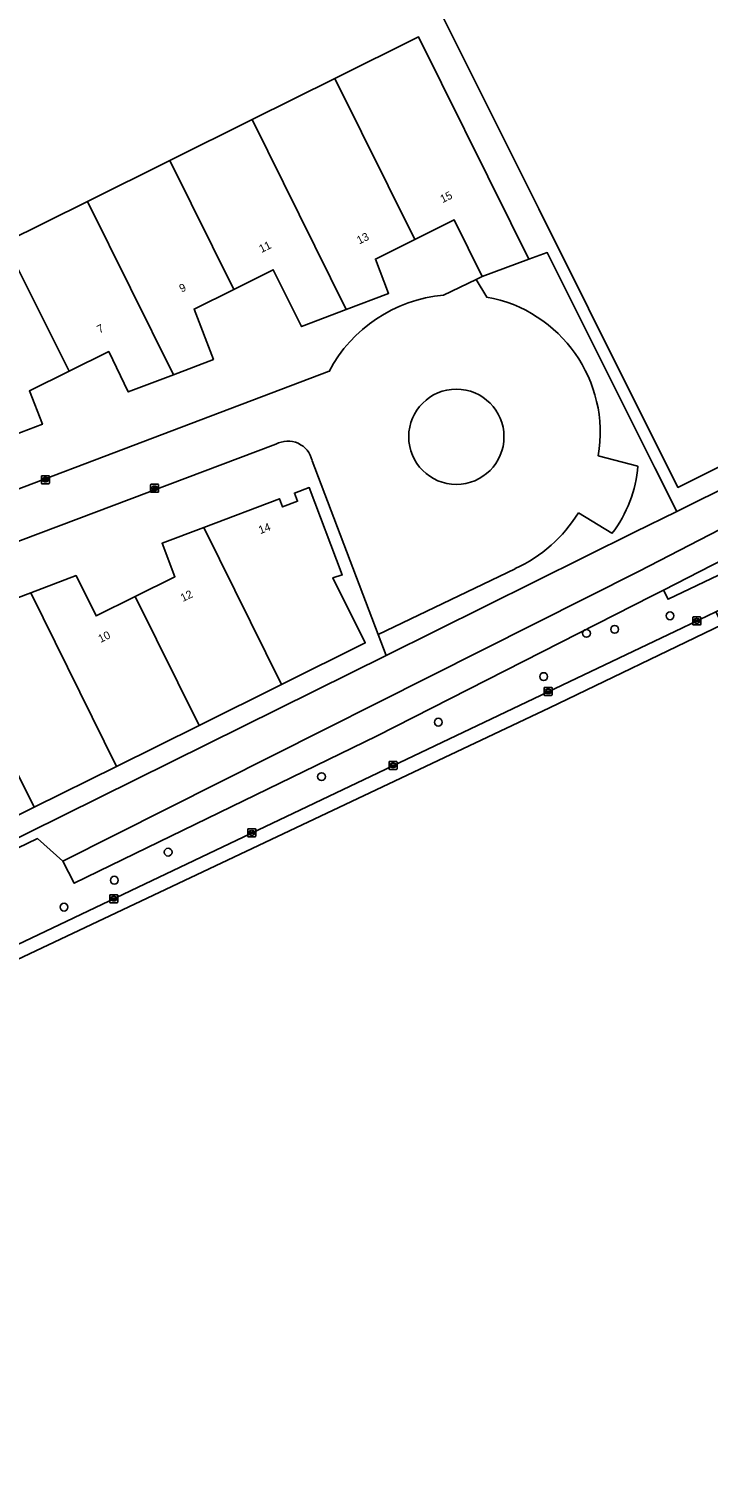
# Model space of a CAD drawing. Extents: x 157692 to 159674, y 381452 to 383291.
# Drawn here: x 158178.6 to 158263.6, y 381567.8 to 381746.9 of the extents above; entities that cross this region are included whole.
import ezdxf

# ---------------------------------------------------------------- set-up
doc = ezdxf.new("R2010")
doc.units = 0
for name, color, linetype in [('IMGEO_Boom', 7, 'Continuous'), ('IMGEO_Erf', 7, 'Continuous'), ('IMGEO_Fietspad_gesloten', 7, 'Continuous'), ('IMGEO_Groenvoorziening', 7, 'Continuous'), ('IMGEO_Hek', 7, 'Continuous'), ('IMGEO_Kolk', 7, 'Continuous'), ('IMGEO_Pand', 7, 'Continuous'), ('IMGEO_Pand_nummerreeks', 7, 'Continuous'), ('IMGEO_Parkeervlak_open', 7, 'Continuous'), ('IMGEO_Waterloop', 7, 'Continuous')]:
    doc.layers.add(name, color=color, linetype=linetype)

msp = doc.modelspace()

# ---------------------------------------------------------------- linework, layer by layer
at = {"layer": 'IMGEO_Boom'}
for centre in [(158251.87, 381671.84), (158258.78, 381673.54), (158248.34, 381671.34), (158242.99, 381665.94), (158229.83, 381660.24), (158215.23, 381653.44), (158196.06, 381644.01), (158189.33, 381640.5), (158183.05, 381637.14)]:
    msp.add_circle(centre, 0.489, dxfattribs=at)
at = {"layer": 'IMGEO_Erf'}
for points in [[(158248.58, 381711.93), (158242.38, 381724.36), (158230.14, 381748.88), (158230.44, 381750), (158241.06, 381789.93), (158242.34, 381794.76), (158244.64, 381794.17), (158246.68, 381801.84)], [(158175.64, 381720.17), (158185.98, 381725.3), (158196.27, 381730.42), (158206.58, 381735.54), (158216.88, 381740.65), (158227.36, 381745.86), (158238.88, 381722.63), (158241.14, 381718.07), (158243.43, 381718.91), (158256.89, 381692.03), (158259.62, 381686.58), (158416.14, 381764.39)], [(158269.81, 381750), (158280.77, 381728.01), (158285.07, 381730.15), (158284.54, 381731.21), (158289.01, 381733.44), (158289.54, 381732.39), (158302.92, 381739.07), (158311.85, 381721.18), (158314.09, 381716.71), (158259.76, 381689.57), (158248.58, 381711.93)], [(158230.46, 381713.58), (158234.57, 381715.56), (158235.32, 381715.92), (158231.82, 381722.99), (158226.91, 381720.56), (158221.96, 381718.11), (158223.61, 381713.82), (158218.29, 381711.79), (158212.73, 381709.67), (158209.2, 381716.77), (158204.26, 381714.32), (158199.31, 381711.86), (158201.72, 381705.56), (158196.72, 381703.66), (158191.07, 381701.51), (158188.63, 381706.54), (158183.71, 381704.11), (158178.73, 381701.64), (158180.35, 381697.47), (158175.11, 381695.46)], [(158151.11, 381679.46), (158216.19, 381704.08)], [(158209.52, 381694.97), (158139.36, 381668.54), (158137.83, 381671.58)], [(158024.82, 381594.04), (158031.77, 381579.97), (158034.87, 381573.76), (158035.24, 381573.03), (158037.88, 381567.78), (158119.21, 381608.01), (158123.9, 381610.33), (158120.64, 381617.17), (158120.43, 381617.61), (158147.17, 381630.9), (158223.29, 381668.59), (158222.29, 381671.21), (158214.04, 381692.91)], [(158173.91, 381674.52), (158178.92, 381676.42), (158184.56, 381678.57), (158187.06, 381673.53), (158191.93, 381675.94), (158196.9, 381678.41), (158195.3, 381682.6), (158200.53, 381684.57), (158209.98, 381688.15), (158210.36, 381687.14), (158212.24, 381687.85), (158211.85, 381688.86), (158213.69, 381689.55), (158217.81, 381678.65), (158216.65, 381678.29), (158220.69, 381670.15), (158210.24, 381664.96), (158199.93, 381659.85), (158189.62, 381654.73), (158179.33, 381649.62), (158169.02, 381644.5)]]:
    msp.add_lwpolyline(points, dxfattribs=at)
for centre, radius, start, end in [((158232.01, 381695.79), 17.86, 94.98, 152.3705), ((158211.02, 381692.27), 3.09, 12.1034, 119.0144)]:
    msp.add_arc(centre, radius, start, end, dxfattribs=at)
at = {"layer": 'IMGEO_Fietspad_gesloten'}
msp.add_lwpolyline([(158054.36, 381571.5), (158103.43, 381595.44), (158121.46, 381604.23), (158243.71, 381662.04), (158265.33, 381672.43), (158264.52, 381674.03), (158260.34, 381672.04), (158176.33, 381632), (158133.24, 381611.46), (158121.49, 381605.85), (158093.98, 381592.74), (158053.74, 381572.74), (158054.36, 381571.5)], dxfattribs=at)
at = {"layer": 'IMGEO_Groenvoorziening'}
for points in [[(158461.72, 381781.38), (158400.62, 381750), (158257.98, 381676.74), (158258.55, 381675.61), (158372.39, 381729.87), (158392.39, 381738.98), (158409.27, 381746.01), (158419.3, 381750.19), (158427.72, 381753.69), (158467.07, 381770.08), (158469.78, 381780.71), (158500, 381797.89), (158509.95, 381803.55), (158515.94, 381808.1), (158520.56, 381812.1), (158525.23, 381816.15), (158522.98, 381820.7), (158517.23, 381818.91), (158502.7, 381810.97), (158500, 381809.49), (158461.03, 381788.17), (158463.02, 381784.54)], [(158463.02, 381784.54), (158461.03, 381788.17), (158441.98, 381777.74), (158416.14, 381764.39), (158259.62, 381686.58), (158254.34, 381683.97), (158223.29, 381668.59), (158147.17, 381630.9), (158120.43, 381617.61), (158120.64, 381617.17), (158179.73, 381645.71), (158182.9, 381642.9), (158254.91, 381679.12), (158392.17, 381750), (158448.48, 381779.08), (158459.69, 381785.07)], [(158239.44, 381679.42), (158222.29, 381671.21), (158223.29, 381668.59), (158254.34, 381683.97), (158259.62, 381686.58), (158256.89, 381692.03), (158243.43, 381718.91)], [(158243.43, 381718.91), (158241.14, 381718.07), (158235.32, 381715.92), (158234.57, 381715.56), (158235.87, 381713.36)], [(158249.82, 381693.53), (158254.75, 381692.25)], [(158251.53, 381683.84), (158247.36, 381686.41)]]:
    msp.add_lwpolyline(points, dxfattribs=at)
msp.add_lwpolyline([(158373.93, 381726.17), (158393.92, 381735.29), (158410.81, 381742.32), (158409.27, 381746.01), (158392.39, 381738.98), (158372.39, 381729.87), (158258.55, 381675.61), (158257.98, 381676.74), (158256.56, 381676.02), (158222.08, 381658.49), (158184.33, 381640.13), (158182.9, 381642.9), (158179.73, 381645.71), (158120.64, 381617.17), (158123.9, 381610.33), (158119.21, 381608.01), (158121.49, 381605.85), (158133.24, 381611.46), (158134.78, 381618.29), (158168.47, 381634.73), (158176.33, 381632), (158260.34, 381672.04), (158264.52, 381674.03)], close=True, dxfattribs=at)
for centre, radius, start, end in [((158232.84, 381696.4), 17.22, 350.394, 79.8782), ((158232.08, 381695.9), 5.95, 90.0096, 269.9904), ((158232.08, 381695.9), 5.95, 270, 90), ((158239.17, 381693.4), 15.63, 322.2546, 355.7763), ((158231.77, 381696.09), 18.34, 294.7121, 328.1711)]:
    msp.add_arc(centre, radius, start, end, dxfattribs=at)
at = {"layer": 'IMGEO_Hek'}
for points in [[(158256.89, 381692.03), (158243.43, 381718.91)], [(158259.62, 381686.58), (158256.89, 381692.03)], [(158254.34, 381683.97), (158259.62, 381686.58)], [(158223.29, 381668.59), (158254.34, 381683.97)]]:
    msp.add_lwpolyline(points, dxfattribs=at)
at = {"layer": 'IMGEO_Kolk'}
for p, q in [((158180.22, 381690.11), (158180.22, 381690.96)), ((158180.3, 381691.04), (158181.15, 381691.04)), ((158180.48, 381690.53), (158180.48, 381690.54)), ((158180.52, 381690.58), (158180.92, 381690.58)), ((158180.92, 381690.49), (158180.52, 381690.49)), ((158180.71, 381690.82), (158180.74, 381690.82)), ((158180.73, 381690.26), (158180.71, 381690.26)), ((158180.97, 381690.54), (158180.97, 381690.53)), ((158181.22, 381690.96), (158181.22, 381690.11)), ((158181.15, 381690.04), (158180.3, 381690.04)), ((158193.87, 381689.04), (158193.87, 381689.9)), ((158193.94, 381689.97), (158194.8, 381689.97)), ((158194.8, 381688.97), (158193.94, 381688.97)), ((158194.13, 381689.46), (158194.13, 381689.48)), ((158194.17, 381689.51), (158194.57, 381689.51)), ((158194.57, 381689.43), (158194.17, 381689.43)), ((158194.36, 381689.75), (158194.38, 381689.75)), ((158194.38, 381689.19), (158194.36, 381689.19)), ((158194.61, 381689.48), (158194.61, 381689.46)), ((158194.87, 381689.9), (158194.87, 381689.04)), ((158261.62, 381672.47), (158261.62, 381673.33)), ((158261.69, 381673.4), (158262.54, 381673.4)), ((158262.54, 381672.4), (158261.69, 381672.4)), ((158261.88, 381672.89), (158261.88, 381672.91)), ((158261.92, 381672.94), (158262.32, 381672.94)), ((158262.31, 381672.86), (158261.92, 381672.86)), ((158262.13, 381672.62), (158262.1, 381672.62)), ((158262.11, 381673.18), (158262.13, 381673.18)), ((158262.36, 381672.91), (158262.36, 381672.89)), ((158262.62, 381673.33), (158262.62, 381672.47)), ((158243.04, 381663.66), (158243.04, 381664.51)), ((158243.12, 381664.59), (158243.97, 381664.59)), ((158243.97, 381663.59), (158243.12, 381663.59)), ((158243.3, 381664.08), (158243.3, 381664.09)), ((158243.74, 381664.04), (158243.34, 381664.04)), ((158243.35, 381664.13), (158243.74, 381664.13)), ((158243.53, 381664.37), (158243.56, 381664.37)), ((158243.55, 381663.81), (158243.53, 381663.81)), ((158243.79, 381664.09), (158243.79, 381664.08)), ((158244.05, 381664.51), (158244.05, 381663.66)), ((158223.67, 381654.42), (158223.67, 381655.27)), ((158223.75, 381655.35), (158224.6, 381655.35)), ((158223.93, 381654.84), (158223.93, 381654.85)), ((158224.37, 381654.8), (158223.97, 381654.8)), ((158223.98, 381654.89), (158224.37, 381654.89)), ((158224.16, 381655.13), (158224.19, 381655.13)), ((158224.18, 381654.57), (158224.16, 381654.57)), ((158224.42, 381654.85), (158224.42, 381654.84)), ((158224.67, 381655.27), (158224.67, 381654.42)), ((158224.6, 381654.35), (158223.75, 381654.35)), ((158206.01, 381646), (158206.01, 381646.85)), ((158206.09, 381646.92), (158206.94, 381646.92)), ((158206.94, 381645.92), (158206.09, 381645.92)), ((158206.27, 381646.42), (158206.27, 381646.43)), ((158206.31, 381646.47), (158206.71, 381646.47)), ((158206.71, 381646.38), (158206.31, 381646.38)), ((158206.5, 381646.7), (158206.53, 381646.7)), ((158206.52, 381646.14), (158206.5, 381646.14)), ((158206.76, 381646.43), (158206.76, 381646.42)), ((158207.01, 381646.85), (158207.01, 381646)), ((158188.76, 381637.77), (158188.76, 381638.62)), ((158188.83, 381638.69), (158189.69, 381638.69)), ((158189.25, 381638.47), (158189.27, 381638.47)), ((158189.76, 381638.62), (158189.76, 381637.77)), ((158189.69, 381637.69), (158188.83, 381637.69)), ((158189.02, 381638.19), (158189.02, 381638.2)), ((158189.06, 381638.24), (158189.46, 381638.24)), ((158189.46, 381638.15), (158189.06, 381638.15)), ((158189.27, 381637.91), (158189.25, 381637.91)), ((158189.5, 381638.2), (158189.5, 381638.19))]:
    msp.add_line(p, q, dxfattribs=at)
for points in [[(158180.22, 381690.11), (158180.22, 381690.96)], [(158180.3, 381691.04), (158181.15, 381691.04)], [(158181.22, 381690.96), (158181.22, 381690.11)], [(158181.15, 381690.04), (158180.3, 381690.04)], [(158193.87, 381689.04), (158193.87, 381689.9)], [(158193.94, 381689.97), (158194.8, 381689.97)], [(158194.8, 381688.97), (158193.94, 381688.97)], [(158194.87, 381689.9), (158194.87, 381689.04)], [(158261.62, 381672.47), (158261.62, 381673.33)], [(158261.69, 381673.4), (158262.54, 381673.4)], [(158262.54, 381672.4), (158261.69, 381672.4)], [(158262.62, 381673.33), (158262.62, 381672.47)], [(158243.04, 381663.66), (158243.04, 381664.51)], [(158243.12, 381664.59), (158243.97, 381664.59)], [(158243.97, 381663.59), (158243.12, 381663.59)], [(158244.05, 381664.51), (158244.05, 381663.66)], [(158223.67, 381654.42), (158223.67, 381655.27)], [(158223.75, 381655.35), (158224.6, 381655.35)], [(158224.67, 381655.27), (158224.67, 381654.42)], [(158224.6, 381654.35), (158223.75, 381654.35)], [(158206.01, 381646), (158206.01, 381646.85)], [(158206.09, 381646.92), (158206.94, 381646.92)], [(158206.94, 381645.92), (158206.09, 381645.92)], [(158207.01, 381646.85), (158207.01, 381646)], [(158188.76, 381637.77), (158188.76, 381638.62)], [(158188.83, 381638.69), (158189.69, 381638.69)], [(158189.76, 381638.62), (158189.76, 381637.77)], [(158189.69, 381637.69), (158188.83, 381637.69)]]:
    msp.add_lwpolyline(points, dxfattribs=at)
for centre, radius, start, end in [((158180.3, 381690.96), 0.0765, 91.552, 178.448), ((158180.3, 381690.96), 0.0765, 91.552, 178.448), ((158180.52, 381690.54), 0.0403, 85.8775, 175.7526), ((158180.52, 381690.53), 0.0366, 178.938, 274.7102), ((158180.93, 381690.54), 0.0386, 1.7309, 96.639), ((158180.92, 381690.54), 0.043, 264.8664, 352.4533), ((158181.15, 381690.96), 0.0765, 1.552, 88.448), ((158181.15, 381690.96), 0.0765, 1.552, 88.448), ((158180.3, 381690.11), 0.0765, 181.552, 268.448), ((158180.3, 381690.11), 0.0765, 181.552, 268.448), ((158181.15, 381690.11), 0.0765, 271.552, 358.448), ((158181.15, 381690.11), 0.0765, 271.552, 358.448), ((158193.95, 381689.9), 0.0765, 91.552, 178.448), ((158193.95, 381689.9), 0.0765, 91.552, 178.448), ((158193.95, 381689.05), 0.0765, 181.552, 268.448), ((158193.95, 381689.05), 0.0765, 181.552, 268.448), ((158194.17, 381689.47), 0.0403, 85.8775, 175.7526), ((158194.17, 381689.46), 0.0366, 178.938, 274.7102), ((158194.57, 381689.48), 0.0386, 1.7309, 96.639), ((158194.57, 381689.47), 0.043, 264.8664, 352.4533), ((158194.79, 381689.9), 0.0765, 1.552, 88.448), ((158194.79, 381689.9), 0.0765, 1.552, 88.448), ((158194.79, 381689.05), 0.0765, 271.552, 358.448), ((158194.79, 381689.05), 0.0765, 271.552, 358.448), ((158261.69, 381673.32), 0.0765, 91.552, 178.448), ((158261.69, 381673.32), 0.0765, 91.552, 178.448), ((158261.69, 381672.48), 0.0765, 181.552, 268.448), ((158261.69, 381672.48), 0.0765, 181.552, 268.448), ((158261.92, 381672.9), 0.0403, 85.8775, 175.7526), ((158261.91, 381672.89), 0.0366, 178.938, 274.7102), ((158262.32, 381672.9), 0.043, 264.8664, 352.4533), ((158262.32, 381672.9), 0.0386, 1.7309, 96.639), ((158262.54, 381673.32), 0.0765, 1.552, 88.448), ((158262.54, 381673.32), 0.0765, 1.552, 88.448), ((158262.54, 381672.48), 0.0765, 271.552, 358.448), ((158262.54, 381672.48), 0.0765, 271.552, 358.448), ((158243.12, 381664.51), 0.0765, 91.552, 178.448), ((158243.12, 381664.51), 0.0765, 91.552, 178.448), ((158243.12, 381663.66), 0.0765, 181.552, 268.448), ((158243.12, 381663.66), 0.0765, 181.552, 268.448), ((158243.34, 381664.09), 0.0403, 85.8775, 175.7526), ((158243.34, 381664.08), 0.0366, 178.938, 274.7102), ((158243.75, 381664.09), 0.0386, 1.7309, 96.639), ((158243.74, 381664.09), 0.043, 264.8664, 352.4533), ((158243.97, 381664.51), 0.0765, 1.552, 88.448), ((158243.97, 381664.51), 0.0765, 1.552, 88.448), ((158243.97, 381663.66), 0.0765, 271.552, 358.448), ((158243.97, 381663.66), 0.0765, 271.552, 358.448), ((158223.75, 381655.27), 0.0765, 91.552, 178.448), ((158223.75, 381655.27), 0.0765, 91.552, 178.448), ((158223.75, 381654.42), 0.0765, 181.552, 268.448), ((158223.75, 381654.42), 0.0765, 181.552, 268.448), ((158223.97, 381654.85), 0.0403, 85.8775, 175.7526), ((158223.97, 381654.84), 0.0366, 178.938, 274.7102), ((158224.38, 381654.85), 0.0386, 1.7309, 96.639), ((158224.37, 381654.85), 0.043, 264.8664, 352.4533), ((158224.6, 381655.27), 0.0765, 1.552, 88.448), ((158224.6, 381655.27), 0.0765, 1.552, 88.448), ((158224.6, 381654.42), 0.0765, 271.552, 358.448), ((158224.6, 381654.42), 0.0765, 271.552, 358.448), ((158206.09, 381646.85), 0.0765, 91.552, 178.448), ((158206.09, 381646.85), 0.0765, 91.552, 178.448), ((158206.09, 381646), 0.0765, 181.552, 268.448), ((158206.09, 381646), 0.0765, 181.552, 268.448), ((158206.31, 381646.43), 0.0403, 85.8775, 175.7526), ((158206.31, 381646.42), 0.0366, 178.938, 274.7102), ((158206.72, 381646.43), 0.0386, 1.7309, 96.639), ((158206.71, 381646.42), 0.043, 264.8664, 352.4533), ((158206.94, 381646.85), 0.0765, 1.552, 88.448), ((158206.94, 381646.85), 0.0765, 1.552, 88.448), ((158206.94, 381646), 0.0765, 271.552, 358.448), ((158206.94, 381646), 0.0765, 271.552, 358.448), ((158188.84, 381638.62), 0.0765, 91.552, 178.448), ((158188.84, 381638.62), 0.0765, 91.552, 178.448), ((158189.68, 381638.62), 0.0765, 1.552, 88.448), ((158189.68, 381638.62), 0.0765, 1.552, 88.448), ((158188.84, 381637.77), 0.0765, 181.552, 268.448), ((158188.84, 381637.77), 0.0765, 181.552, 268.448), ((158189.06, 381638.2), 0.0403, 85.8775, 175.7526), ((158189.06, 381638.19), 0.0366, 178.938, 274.7102), ((158189.46, 381638.2), 0.0386, 1.7309, 96.639), ((158189.46, 381638.19), 0.043, 264.8664, 352.4533), ((158189.68, 381637.77), 0.0765, 271.552, 358.448), ((158189.68, 381637.77), 0.0765, 271.552, 358.448)]:
    msp.add_arc(centre, radius, start, end, dxfattribs=at)
for centre, major_axis, ratio, start_param, end_param in [((158180.71, 381690.54), (-0.387, 0.002), 0.722429, 4.712389, 7.853982), ((158180.73, 381690.54), (-0.39, 0.002), 0.717154, 1.570796, 4.712389), ((158194.36, 381689.47), (-0.387, 0.002), 0.722429, 4.712389, 7.853982), ((158194.38, 381689.47), (-0.39, 0.002), 0.717154, 1.570796, 4.712389), ((158262.1, 381672.9), (-0.387, 0.002), 0.722429, 4.712389, 7.853982), ((158262.13, 381672.9), (-0.39, 0.002), 0.717154, 1.570796, 4.712389), ((158243.53, 381664.09), (-0.387, 0.002), 0.722429, 4.712389, 7.853982), ((158243.56, 381664.09), (-0.39, 0.002), 0.717154, 1.570796, 4.712389), ((158224.16, 381654.85), (-0.387, 0.002), 0.722429, 4.712389, 7.853982), ((158224.18, 381654.85), (-0.39, 0.002), 0.717154, 1.570796, 4.712389), ((158206.5, 381646.42), (-0.387, 0.002), 0.722429, 4.712389, 7.853982), ((158206.52, 381646.42), (-0.39, 0.002), 0.717154, 1.570796, 4.712389), ((158189.25, 381638.19), (-0.387, 0.002), 0.722429, 4.712389, 7.853982), ((158189.27, 381638.19), (-0.39, 0.002), 0.717154, 1.570796, 4.712389)]:
    msp.add_ellipse(centre, major_axis=major_axis, ratio=ratio, start_param=start_param, end_param=end_param, dxfattribs=at)
at = {"layer": 'IMGEO_Pand'}
msp.add_lwpolyline([(158230.14, 381748.88), (158242.38, 381724.36), (158248.58, 381711.93), (158259.76, 381689.57), (158314.09, 381716.71), (158311.85, 381721.18), (158302.92, 381739.07), (158289.54, 381732.39), (158289.01, 381733.44), (158284.54, 381731.21), (158285.07, 381730.15), (158280.77, 381728.01), (158269.81, 381750)], dxfattribs=at)
for points in [[(158226.91, 381720.56), (158231.82, 381722.99), (158235.32, 381715.92), (158241.14, 381718.07), (158238.88, 381722.63), (158227.36, 381745.86), (158216.88, 381740.65)], [(158226.91, 381720.56), (158216.88, 381740.65), (158206.58, 381735.54), (158218.29, 381711.79), (158223.61, 381713.82), (158221.96, 381718.11)], [(158206.58, 381735.54), (158196.27, 381730.42), (158204.26, 381714.32), (158209.2, 381716.77), (158212.73, 381709.67), (158218.29, 381711.79)], [(158185.98, 381725.3), (158196.72, 381703.66), (158201.72, 381705.56), (158199.31, 381711.86), (158204.26, 381714.32), (158196.27, 381730.42)], [(158185.98, 381725.3), (158175.64, 381720.17), (158183.71, 381704.11), (158188.63, 381706.54), (158191.07, 381701.51), (158196.72, 381703.66)], [(158175.64, 381720.17), (158165.35, 381715.06), (158175.11, 381695.46), (158180.35, 381697.47), (158178.73, 381701.64), (158183.71, 381704.11)], [(158200.53, 381684.57), (158210.24, 381664.96), (158220.69, 381670.15), (158216.65, 381678.29), (158217.81, 381678.65), (158213.69, 381689.55), (158211.85, 381688.86), (158212.24, 381687.85), (158210.36, 381687.14), (158209.98, 381688.15)], [(158199.93, 381659.85), (158210.24, 381664.96), (158200.53, 381684.57), (158195.3, 381682.6), (158196.9, 381678.41), (158191.93, 381675.94)], [(158199.93, 381659.85), (158191.93, 381675.94), (158187.06, 381673.53), (158184.56, 381678.57), (158178.92, 381676.42), (158189.62, 381654.73)], [(158171.28, 381665.7), (158179.33, 381649.62), (158189.62, 381654.73), (158178.92, 381676.42), (158173.91, 381674.52), (158176.31, 381668.2)], [(158171.28, 381665.7), (158166.47, 381663.32), (158162.95, 381670.42), (158157.26, 381668.25), (158169.02, 381644.5), (158179.33, 381649.62)]]:
    msp.add_lwpolyline(points, close=True, dxfattribs=at)
at = {"layer": 'IMGEO_Parkeervlak_open'}
for points in [[(158235.87, 381713.36), (158234.57, 381715.56), (158230.46, 381713.58)], [(158216.19, 381704.08), (158151.11, 381679.46)], [(158137.83, 381671.58), (158139.36, 381668.54), (158209.52, 381694.97)], [(158214.04, 381692.91), (158222.29, 381671.21), (158239.44, 381679.42)], [(158254.75, 381692.25), (158249.82, 381693.53)], [(158247.36, 381686.41), (158251.53, 381683.84)]]:
    msp.add_lwpolyline(points, dxfattribs=at)
for centre, radius, start, end in [((158232.01, 381695.79), 17.86, 94.98, 152.3705), ((158232.84, 381696.4), 17.22, 350.394, 79.8782), ((158232.08, 381695.9), 5.95, 90.0096, 269.9904), ((158232.08, 381695.9), 5.95, 270, 90), ((158211.02, 381692.27), 3.09, 12.1034, 119.0144), ((158239.17, 381693.4), 15.63, 322.2546, 355.7763), ((158231.77, 381696.09), 18.34, 294.7121, 328.1711)]:
    msp.add_arc(centre, radius, start, end, dxfattribs=at)
at = {"layer": 'IMGEO_Waterloop'}
msp.add_lwpolyline([(158459.69, 381785.07), (158448.48, 381779.08), (158392.17, 381750), (158254.91, 381679.12), (158182.9, 381642.9), (158184.33, 381640.13), (158222.08, 381658.49), (158256.56, 381676.02), (158257.98, 381676.74), (158400.62, 381750), (158461.72, 381781.38)], dxfattribs=at)

# ---------------------------------------------------------------- texts
at = {"layer": 'IMGEO_Pand_nummerreeks'}
for s, rotation, p in [('15', 26.3228, (158230.36, 381725.08)), ('13', 26.3228, (158219.94, 381719.92)), ('11', 26.3725, (158207.72, 381718.85)), ('9', 26.4325, (158197.75, 381713.9)), ('7', 26.4325, (158187.48, 381708.79)), ('14', 20.7196, (158207.58, 381683.73)), ('12', 26.3924, (158197.91, 381675.25)), ('10', 26.3924, (158187.62, 381670.14))]:
    msp.add_text(s, height=1, rotation=rotation, dxfattribs=at).set_placement(p)

doc.saveas('drawing.dxf')
